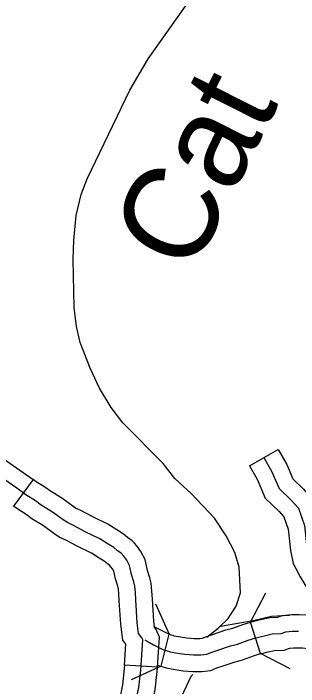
# Model space of a CAD drawing. Extents: x 1377389 to 1380723, y 1168351 to 1170484.
# Drawn here: x 1378815.9 to 1378841.8, y 1168764.2 to 1168825.2 of the extents above; entities that cross this region are included whole.
import ezdxf

# ---------------------------------------------------------------- set-up
doc = ezdxf.new("R2010")
doc.units = 0
doc.layers.add('B_Fill', color=7, linetype='Continuous')

msp = doc.modelspace()

# ---------------------------------------------------------------- linework, layer by layer
at = {"layer": 'B_Fill'}
for p, q in [((1378837.333, 1168784.222), (1378839.938, 1168785.709)), ((1378817.72, 1168782.98), (1378815.949, 1168780.558)), ((1378838.34, 1168767.201), (1378837.429, 1168770.06)), ((1378829.34, 1168766.054), (1378830.047, 1168768.98)), ((1378829.001, 1168765.964), (1378826.007, 1168766.156)), ((1378826.007, 1168766.156), (1378826.007, 1168766.156))]:
    msp.add_line(p, q, dxfattribs=at)
for points in [[(1378833.468, 1168768.683), (1378834.491, 1168769.494), (1378835.411, 1168770.376), (1378836.122, 1168771.49), (1378836.508, 1168772.71), (1378836.387, 1168775.031), (1378835.99, 1168776.358), (1378835.223, 1168777.889), (1378834.155, 1168779.487), (1378832.059, 1168781.723), (1378830.581, 1168783.083), (1378829.503, 1168784.44), (1378825.846, 1168788.112), (1378824.786, 1168789.511), (1378823.751, 1168791.251), (1378822.892, 1168793.079), (1378821.993, 1168795.386), (1378821.67, 1168796.836), (1378821.454, 1168798.572), (1378821.344, 1168802.919), (1378821.408, 1168804.667), (1378821.631, 1168806.882), (1378822.068, 1168808.787), (1378822.625, 1168810.215), (1378826.49, 1168818.264), (1378828.144, 1168821.103), (1378831.91, 1168826.38)], [(1378812.84, 1168790.349), (1378812.857, 1168790.262), (1378813.006, 1168789.701), (1378813.077, 1168788.849), (1378813.191, 1168788.05), (1378813.307, 1168787.502), (1378813.428, 1168786.957), (1378813.504, 1168786.65), (1378813.596, 1168786.375), (1378813.677, 1168786.235), (1378813.872, 1168786.002), (1378814.258, 1168785.616), (1378814.438, 1168785.332), (1378814.742, 1168785.085), (1378815.099, 1168784.81), (1378815.931, 1168784.255), (1378817.133, 1168783.409), (1378817.72, 1168782.98)], [(1378839.938, 1168785.709), (1378840.717, 1168784.346), (1378841.274, 1168783.031), (1378842.202, 1168782.142), (1378843.078, 1168781.14), (1378843.781, 1168779.145), (1378844.023, 1168777.016), (1378844.152, 1168776.37), (1378844.19, 1168776.298)], [(1378838.636, 1168784.966), (1378839.371, 1168783.679), (1378840.014, 1168782.162), (1378841.116, 1168781.105), (1378841.759, 1168780.369), (1378842.31, 1168778.806), (1378842.54, 1168776.784), (1378842.723, 1168775.865), (1378843.228, 1168774.9), (1378843.78, 1168774.026), (1378843.963, 1168773.842), (1378844.974, 1168773.383), (1378847.545, 1168772.096), (1378848.648, 1168771.728), (1378849.24, 1168771.597), (1378849.483, 1168771.532), (1378849.654, 1168771.367), (1378849.787, 1168771.119), (1378849.831, 1168770.88), (1378849.896, 1168770.075), (1378849.888, 1168769.082)], [(1378837.333, 1168784.222), (1378838.024, 1168783.012), (1378838.753, 1168781.293), (1378840.03, 1168780.068), (1378840.44, 1168779.599), (1378840.839, 1168778.468), (1378841.056, 1168776.552), (1378841.294, 1168775.36), (1378841.532, 1168774.907)], [(1378827.657, 1168768.441), (1378827.575, 1168768.637), (1378827.289, 1168769.019), (1378827.162, 1168770.005), (1378827.035, 1168772.073), (1378827.003, 1168772.741), (1378826.939, 1168773.314), (1378826.844, 1168773.696), (1378826.653, 1168774.364), (1378826.462, 1168775.191), (1378826.208, 1168775.668), (1378825.954, 1168776.018), (1378825.7, 1168776.305), (1378825.382, 1168776.527), (1378825.032, 1168776.814), (1378824.523, 1168777.132), (1378823.761, 1168777.609), (1378822.457, 1168778.245), (1378821.377, 1168778.818), (1378820.836, 1168779.073), (1378820.455, 1168779.327), (1378819.501, 1168780.027), (1378818.452, 1168780.663), (1378817.944, 1168781.045), (1378817.085, 1168781.586), (1378816.259, 1168782.19), (1378815.083, 1168783.018)], [(1378826.901, 1168777.211), (1378826.704, 1168777.432), (1378826.289, 1168777.723), (1378825.909, 1168778.035), (1378825.319, 1168778.403), (1378824.489, 1168778.922), (1378823.138, 1168779.582), (1378822.048, 1168780.16), (1378821.576, 1168780.382), (1378821.315, 1168780.556), (1378820.336, 1168781.275), (1378819.293, 1168781.907), (1378818.795, 1168782.281), (1378817.929, 1168782.827), (1378817.72, 1168782.98)], [(1378824.695, 1168775.177), (1378824.475, 1168775.331), (1378824.156, 1168775.593), (1378823.728, 1168775.86), (1378823.032, 1168776.296), (1378821.777, 1168776.908), (1378820.705, 1168777.476), (1378820.096, 1168777.763), (1378819.594, 1168778.098), (1378818.667, 1168778.779), (1378817.611, 1168779.419), (1378817.092, 1168779.809), (1378816.242, 1168780.345), (1378815.949, 1168780.558)], [(1378829.001, 1168765.964), (1378829.176, 1168768.693), (1378828.888, 1168769.386), (1378828.726, 1168769.602), (1378828.656, 1168770.147), (1378828.532, 1168772.155), (1378828.499, 1168772.86), (1378828.419, 1168773.58), (1378828.293, 1168774.084), (1378828.106, 1168774.739), (1378827.88, 1168775.721), (1378827.483, 1168776.466), (1378827.124, 1168776.959), (1378826.901, 1168777.211)], [(1378826.007, 1168766.156), (1378826.129, 1168768.065), (1378825.852, 1168768.436), (1378825.668, 1168769.863), (1378825.537, 1168771.992), (1378825.507, 1168772.623), (1378825.46, 1168773.048), (1378825.395, 1168773.308), (1378825.2, 1168773.989), (1378825.045, 1168774.661), (1378824.933, 1168774.871), (1378824.784, 1168775.077), (1378824.658, 1168775.219)], [(1378841.532, 1168774.907), (1378841.928, 1168774.15), (1378842.6, 1168773.084), (1378843.094, 1168772.59), (1378844.327, 1168772.029), (1378846.97, 1168770.707), (1378847.91, 1168770.393)], [(1378837.429, 1168770.06), (1378838.807, 1168772.725)], [(1378828.807, 1168771.712), (1378830.047, 1168768.98)], [(1378834.699, 1168769.694), (1378837.657, 1168770.193), (1378839.317, 1168770.606), (1378840.892, 1168770.694), (1378840.972, 1168770.682)], [(1378837.429, 1168770.06), (1378837.496, 1168770.081), (1378838.327, 1168770.289), (1378839.209, 1168770.481), (1378839.905, 1168770.509), (1378840.304, 1168770.651), (1378841.165, 1168770.742), (1378841.831, 1168770.742), (1378842.436, 1168770.704), (1378843.227, 1168770.601), (1378843.872, 1168770.508), (1378844.43, 1168770.453), (1378845.317, 1168770.418), (1378845.951, 1168770.303), (1378846.417, 1168770.326), (1378847.121, 1168770.358), (1378847.857, 1168770.391), (1378848.282, 1168770.407)], [(1378828.724, 1168769.618), (1378830.047, 1168768.98), (1378830.523, 1168768.821), (1378831.095, 1168768.717), (1378831.659, 1168768.633), (1378832.31, 1168768.578), (1378832.827, 1168768.578), (1378833.072, 1168768.607), (1378833.3, 1168768.702), (1378833.987, 1168768.943), (1378835.197, 1168769.347), (1378835.811, 1168769.5), (1378836.72, 1168769.834), (1378837.43, 1168770.06)], [(1378835.617, 1168767.906), (1378836.253, 1168768.065), (1378837.206, 1168768.415), (1378837.906, 1168768.637), (1378838.669, 1168768.828), (1378839.4, 1168768.987), (1378840.194, 1168769.019), (1378840.639, 1168769.178), (1378841.243, 1168769.242), (1378841.784, 1168769.242)], [(1378818.703, 1168735.341), (1378818.794, 1168735.949), (1378818.926, 1168736.531), (1378819.085, 1168737.139), (1378819.428, 1168738.064), (1378820.722, 1168741.684), (1378820.906, 1168742.397), (1378821.302, 1168743.745), (1378821.804, 1168744.961), (1378824.128, 1168751.911), (1378825.369, 1168755.478), (1378826.108, 1168758.041), (1378826.504, 1168759.838), (1378826.926, 1168762.322), (1378827.296, 1168764.146), (1378827.481, 1168765.705), (1378827.657, 1168768.441)], [(1378827.851, 1168768.453), (1378828.052, 1168768.319), (1378828.624, 1168768.001), (1378829.482, 1168767.587), (1378830.15, 1168767.365), (1378830.849, 1168767.237), (1378831.485, 1168767.142), (1378832.248, 1168767.078), (1378832.915, 1168767.078), (1378833.456, 1168767.142), (1378833.837, 1168767.301), (1378834.473, 1168767.524), (1378835.617, 1168767.906)], [(1378838.316, 1168767.194), (1378839.01, 1168767.367), (1378839.591, 1168767.494), (1378840.483, 1168767.529), (1378840.975, 1168767.705), (1378841.322, 1168767.742), (1378841.737, 1168767.742), (1378842.148, 1168767.716), (1378842.82, 1168767.628), (1378843.51, 1168767.53), (1378844.223, 1168767.458), (1378844.989, 1168767.429), (1378845.754, 1168767.29), (1378846.56, 1168767.33), (1378847.254, 1168767.361), (1378847.98, 1168767.393), (1378848.397, 1168767.409)], [(1378829.013, 1168766.162), (1378829.776, 1168765.908), (1378830.603, 1168765.757), (1378831.311, 1168765.651), (1378832.185, 1168765.578), (1378833.003, 1168765.578), (1378833.839, 1168765.677), (1378834.374, 1168765.9), (1378834.958, 1168766.104), (1378836.037, 1168766.464), (1378836.695, 1168766.629), (1378837.693, 1168766.995), (1378838.34, 1168767.201)], [(1378841.005, 1168765.824), (1378838.34, 1168767.201)], [(1378826.007, 1168766.156), (1378825.987, 1168765.841), (1378825.814, 1168764.383), (1378825.452, 1168762.597), (1378825.031, 1168760.126), (1378824.653, 1168758.411), (1378823.998, 1168756.138)], [(1378829.34, 1168766.054), (1378826.608, 1168764.813)], [(1378826.88, 1168755.307), (1378827.562, 1168757.672), (1378827.977, 1168759.551), (1378828.401, 1168762.048), (1378828.778, 1168763.908), (1378828.975, 1168765.568), (1378829.001, 1168765.964)], [(1378821.726, 1168734.011), (1378822.592, 1168734.909), (1378823.676, 1168736.706), (1378825.058, 1168742.23), (1378826.094, 1168745.965), (1378827.232, 1168749.183), (1378828.622, 1168752.592), (1378830.037, 1168758.169), (1378830.559, 1168761.34), (1378830.99, 1168762.903), (1378832.051, 1168765.155), (1378832.198, 1168765.314)]]:
    msp.add_lwpolyline(points, dxfattribs=at)

# ---------------------------------------------------------------- texts
msp.add_text('Cat', height=8.448, rotation=63.22361, dxfattribs=at).set_placement((1378832.08, 1168801.375))

doc.saveas('drawing.dxf')
